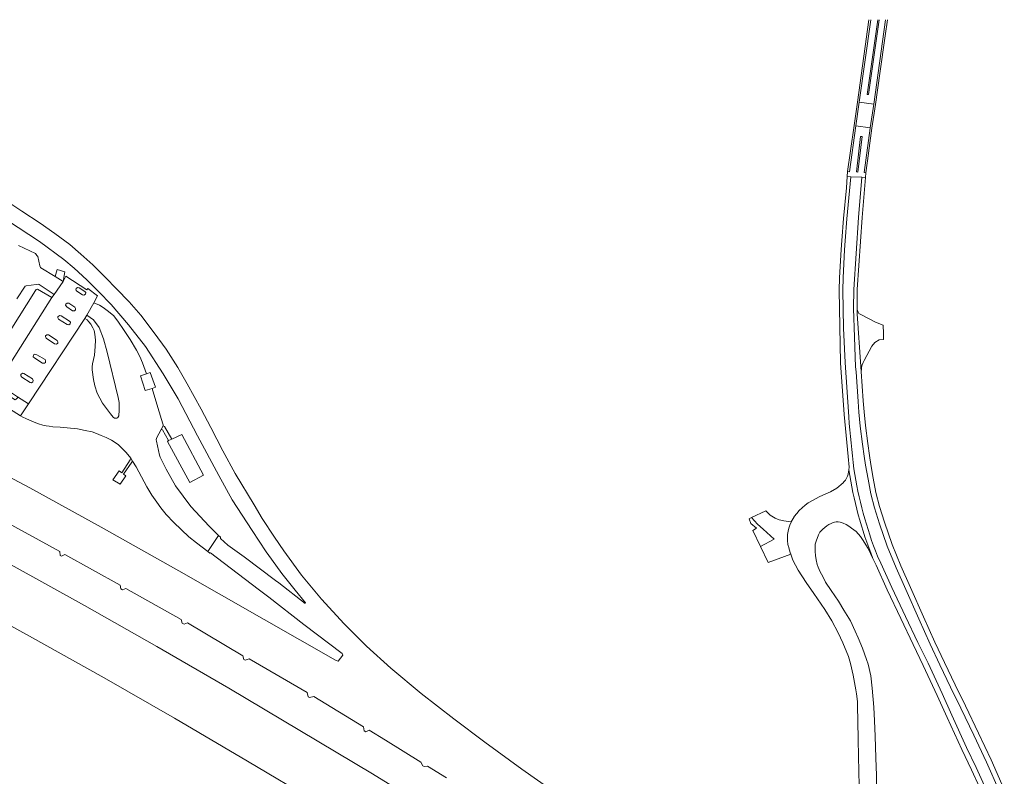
# Model space of a CAD drawing. Extents: x 152048 to 156914, y 461460 to 468786.
# Tile 272 of 272: x 154814 to 155098, y 468478 to 468696. Entities that reach past the tile are written whole.
import ezdxf

# ---------------------------------------------------------------- set-up
doc = ezdxf.new("R2010")
doc.units = 0
doc.header["$LTSCALE"] = 0.75
for name, color, linetype, lineweight in [('B-RO-VH-VERHARDING_ASFALT-GV', 251, 'CONTINUOUS', 18), ('B-RO-VH-VERHARDING_BETON-GV', 251, 'CONTINUOUS', 18), ('B-RO-VH-VERHARDING_BETONSTRAATSTEEN-GV', 251, 'CONTINUOUS', 18), ('B-RO-VH-VERHARDING_GESLOTEN-GV', 251, 'CONTINUOUS', 18), ('B-RO-VH-VERHARDING_HALFVERHARDING_GRIND-GV', 251, 'CONTINUOUS', 18), ('B-RO-VH-VERHARDING_OPEN-GV', 251, 'CONTINUOUS', 18)]:
    doc.layers.add(name, color=color, linetype=linetype, lineweight=lineweight)

msp = doc.modelspace()

# ---------------------------------------------------------------- linework, layer by layer
at = {"layer": 'B-RO-VH-VERHARDING_ASFALT-GV'}
for points in [[(155059.186, 468696.409), (155055.827, 468672.64), (155055.824, 468672.616), (155060.016, 468672.021), (155060.02, 468672.051), (155063.456, 468696.409)], [(155061.559, 468696.409), (155058.519, 468674.833), (155058.14, 468674.886), (155061.161, 468696.409)], [(155052.818, 468581.914), (155051.788, 468597.562), (155051.345, 468607.55), (155051.105, 468618.465), (155051.173, 468622.01), (155051.6, 468630.074), (155051.794, 468632.657), (155052.268, 468638.991), (155053.475, 468651.155), (155052.326, 468651.22), (155052.154, 468647.975), (155051.272, 468639.078), (155050.797, 468632.732), (155050.602, 468630.138), (155050.174, 468622.046), (155050.105, 468618.466), (155050.471, 468597.507), (155051.472, 468582.663), (155052.695, 468570.562), (155052.923, 468567.435), (155052.852, 468566.708)], [(155096.277, 468473.978), (155092.478, 468482.433), (155088.827, 468490.156), (155085.141, 468498.013), (155082.176, 468504.034), (155079.047, 468510.46), (155076.248, 468516.405), (155073.045, 468523.737), (155069.244, 468532.149), (155066.483, 468538.417), (155063.945, 468544.665), (155061.701, 468551.115), (155060.236, 468555.707), (155059.188, 468559.8), (155058.396, 468563.999), (155057.684, 468567.993), (155057.31, 468570.605), (155056.819, 468574.044), (155056.149, 468579.285), (155055.764, 468583.256), (155055.501, 468586.402), (155054.917, 468594.897), (155054.819, 468596.313), (155054.439, 468604.87), (155054.155, 468613.13), (155054.29, 468618.682), (155055.663, 468639.445), (155056.632, 468650.978), (155053.475, 468651.155), (155052.268, 468638.991), (155051.794, 468632.657), (155051.6, 468630.074), (155051.173, 468622.01), (155051.105, 468618.465), (155051.345, 468607.55), (155051.788, 468597.562), (155052.818, 468581.914)], [(155097.656, 468474.569), (155093.84, 468483.061), (155090.184, 468490.795), (155086.493, 468498.663), (155083.523, 468504.694), (155080.4, 468511.108), (155077.614, 468517.025), (155074.416, 468524.346), (155070.614, 468532.76), (155067.865, 468539.002), (155065.349, 468545.194), (155063.124, 468551.59), (155061.678, 468556.121), (155060.653, 468560.125), (155059.871, 468564.27), (155059.165, 468568.231), (155058.795, 468570.817), (155058.305, 468574.245), (155057.64, 468579.452), (155057.259, 468583.381), (155056.997, 468586.516), (155056.413, 468595), (155056.316, 468596.414), (155055.3, 468611.619), (155055.298, 468612.926), (155055.29, 468618.65), (155056.66, 468639.37), (155057.63, 468650.922), (155056.632, 468650.978), (155055.663, 468639.445), (155054.29, 468618.682), (155054.155, 468613.13), (155054.439, 468604.87), (155054.819, 468596.313), (155054.917, 468594.897), (155055.501, 468586.402), (155055.764, 468583.256), (155056.149, 468579.285), (155056.819, 468574.044), (155057.31, 468570.605), (155057.684, 468567.993), (155058.396, 468563.999), (155059.188, 468559.8), (155060.236, 468555.707), (155061.701, 468551.115), (155063.945, 468544.665), (155066.483, 468538.417), (155069.244, 468532.149), (155073.045, 468523.737), (155076.248, 468516.405), (155079.047, 468510.46), (155082.176, 468504.034), (155085.141, 468498.013), (155088.827, 468490.156), (155092.478, 468482.433), (155096.277, 468473.978)], [(155052.852, 468566.708), (155052.79, 468566.078), (155052.667, 468565.447), (155052.468, 468564.834), (155052.197, 468564.248), (155051.859, 468563.697), (155051.457, 468563.191), (155051.172, 468562.895), (155049.399, 468561.364), (155047.593, 468560.305), (155044.486, 468558.949), (155041.136, 468557.114), (155040.234, 468556.453), (155039.379, 468555.73), (155038.576, 468554.95), (155037.828, 468554.116), (155037.139, 468553.232), (155037.079, 468553.149), (155036.259, 468551.705), (155036.211, 468551.62), (155035.849, 468550.76), (155035.562, 468549.872), (155035.351, 468548.963), (155035.22, 468548.039), (155035.167, 468547.108), (155035.195, 468546.175), (155035.303, 468545.249), (155035.399, 468544.749), (155035.434, 468544.566), (155036.02, 468542.507), (155036.089, 468542.323)], [(155060.955, 468471.463), (155060.789, 468478.57), (155060.62, 468483.651), (155060.407, 468489.889), (155060.271, 468494.3), (155060.062, 468498.267), (155059.599, 468503.744), (155059.148, 468507.267), (155058.407, 468510.63), (155057.989, 468512.043), (155056.775, 468515.308), (155055.573, 468518.235), (155054.649, 468520.215), (155053.32, 468523.15), (155051.433, 468526.256), (155049.891, 468528.782), (155047.757, 468531.925), (155046.157, 468534.268), (155045.338, 468535.909), (155044.567, 468537.289), (155044.057, 468538.582), (155043.742, 468539.431), (155043.473, 468540.689), (155043.275, 468541.96), (155043.156, 468543.138), (155043.133, 468544.368), (155043.193, 468545.258), (155043.39, 468546.159), (155044.097, 468547.971), (155044.517, 468548.69), (155045.056, 468549.273), (155045.365, 468549.609), (155045.895, 468550.098), (155046.472, 468550.528), (155047.087, 468550.896), (155047.734, 468551.196), (155048.17, 468551.401), (155048.689, 468551.564), (155049.228, 468551.652), (155049.776, 468551.663), (155050.32, 468551.597), (155050.366, 468551.582), (155051.231, 468551.264), (155052.069, 468550.875), (155052.874, 468550.419), (155053.641, 468549.897), (155055, 468548.88), (155056.202, 468547.491), (155056.987, 468546.266), (155057.751, 468545.075), (155058.421, 468543.984), (155059.774, 468541.158)], [(155036.089, 468542.323), (155036.733, 468540.595), (155038.206, 468537.761), (155040.524, 468534.238), (155042.731, 468531.048), (155045.907, 468526.39), (155047.93, 468523.186), (155049.761, 468519.694), (155051.121, 468516.832), (155052.73, 468512.86), (155053.309, 468510.808), (155054.108, 468507.476), (155054.523, 468505.363), (155054.892, 468503.241), (155055.069, 468502.107), (155055.301, 468499.93), (155055.371, 468498.212), (155055.406, 468494.594), (155055.558, 468488.614), (155055.647, 468484.558), (155055.775, 468479.391), (155055.931, 468472.79)], [(155059.774, 468541.158), (155060.719, 468539.185), (155063.927, 468532.121), (155067.819, 468523.797), (155071.404, 468516.302), (155074.315, 468510.279), (155078.339, 468501.631), (155081.171, 468495.334), (155085.374, 468486.061), (155088.159, 468480.227), (155090.596, 468474.978)], [(155061.149, 468541.761), (155062.078, 468539.819), (155065.289, 468532.749), (155069.175, 468524.438), (155072.756, 468516.952), (155075.67, 468510.922), (155079.703, 468502.255), (155082.538, 468495.951), (155086.734, 468486.694), (155089.516, 468480.866), (155091.959, 468475.604)], [(155082.538, 468495.951), (155079.703, 468502.255), (155075.67, 468510.922), (155072.756, 468516.952), (155069.175, 468524.438), (155065.289, 468532.749), (155062.078, 468539.819), (155061.149, 468541.761)], [(155091.959, 468475.604), (155089.516, 468480.866), (155086.734, 468486.694), (155082.538, 468495.951)]]:
    msp.add_lwpolyline(points, dxfattribs=at)
for points in [[(155060.016, 468672.021), (155055.824, 468672.616), (155054.864, 468665.845), (155059.03, 468665.254)], [(155059.014, 468665.142), (155059.03, 468665.254), (155054.864, 468665.845), (155053.064, 468652.577), (155052.513, 468652.663), (155052.326, 468651.22), (155053.475, 468651.155), (155056.632, 468650.978), (155057.63, 468650.922), (155057.78, 468652.288), (155057.235, 468652.385)], [(155055.417, 468652.481), (155055.033, 468652.527), (155056.221, 468662.787), (155056.657, 468662.734)], [(155055.298, 468612.926), (155055.3, 468611.619), (155056.316, 468596.414), (155056.413, 468595), (155056.46, 468595.722), (155056.527, 468596.277), (155056.699, 468596.95), (155056.963, 468597.624), (155057.271, 468598.173), (155059.477, 468602.28), (155060.322, 468603.402), (155061.603, 468604.168), (155062.805, 468604.2), (155062.858, 468605.956), (155062.709, 468608.341), (155060.546, 468609.224), (155056.293, 468611.428), (155055.765, 468611.772), (155055.514, 468612.128), (155055.351, 468612.554)]]:
    msp.add_lwpolyline(points, close=True, dxfattribs=at)
for points in [[(155052.818, 468581.914, 0.0051338), (155054.335, 468566.931)], [(155054.335, 468566.931, -0.0051338), (155052.818, 468581.914)], [(155059.774, 468541.158, -0.0577703), (155052.852, 468566.708)], [(155052.852, 468566.708, 0.0577703), (155059.774, 468541.158)], [(155054.335, 468566.931, 0.0576769), (155061.149, 468541.761)], [(155061.149, 468541.761, -0.0576769), (155054.335, 468566.931)]]:
    msp.add_lwpolyline(points, format="xyb", dxfattribs=at)
at = {"layer": 'B-RO-VH-VERHARDING_BETON-GV'}
for points in [[(155058.646, 468696.409), (155055.31, 468672.679), (155054.345, 468665.88), (155053.334, 468658.589), (155052.513, 468652.663), (155053.064, 468652.577), (155054.864, 468665.845), (155055.824, 468672.616), (155055.827, 468672.64), (155059.186, 468696.409)], [(155063.456, 468696.409), (155060.02, 468672.051), (155060.016, 468672.021), (155059.03, 468665.254), (155059.014, 468665.142), (155057.235, 468652.385), (155057.78, 468652.288), (155058.531, 468657.835), (155058.541, 468657.907), (155059.517, 468665.108), (155060.536, 468672.007), (155061.799, 468680.879), (155063.351, 468691.779), (155063.967, 468696.409)], [(155061.161, 468696.409), (155058.14, 468674.886), (155058.519, 468674.833), (155061.559, 468696.409)]]:
    msp.add_lwpolyline(points, dxfattribs=at)
msp.add_lwpolyline([(155056.657, 468662.734), (155056.221, 468662.787), (155055.033, 468652.527), (155055.417, 468652.481)], close=True, dxfattribs=at)
at = {"layer": 'B-RO-VH-VERHARDING_BETONSTRAATSTEEN-GV'}
msp.add_lwpolyline([(155036.089, 468542.323), (155036.02, 468542.507), (155035.434, 468544.566), (155035.399, 468544.749), (155035.303, 468545.249), (155035.195, 468546.175), (155035.167, 468547.108), (155035.22, 468548.039), (155035.351, 468548.963), (155035.562, 468549.872), (155035.849, 468550.76), (155036.211, 468551.62), (155036.259, 468551.705), (155034.106, 468551.984), (155032.75, 468552.308), (155031.579, 468552.744), (155030.134, 468553.648), (155028.895, 468554.847), (155024.834, 468552.924), (155026.499, 468551.058), (155028.118, 468549.567), (155031.322, 468546.663), (155027.433, 468544.601), (155029.644, 468539.993)], close=True, dxfattribs=at)
at = {"layer": 'B-RO-VH-VERHARDING_GESLOTEN-GV'}
for points in [[(154971.215, 468471.539), (154958.643, 468480.41), (154947.939, 468488.164), (154939.027, 468494.876), (154929.634, 468502.176), (154920.893, 468509.511), (154913.841, 468515.857), (154907.406, 468522.247), (154900.925, 468529.395), (154895.153, 468536.354), (154890.042, 468543.342), (154887.298, 468547.238), (154883.811, 468552.614), (154881.46, 468556.558), (154876.048, 468565.644), (154872.497, 468572.167), (154869.005, 468578.909), (154866.21, 468584.151), (154862.21, 468591.429), (154859.448, 468596.142), (154856.154, 468601.455), (154852.698, 468606.193), (154848.8, 468611.262), (154845.428, 468615.068), (154841.771, 468618.874), (154838.658, 468622.131), (154834.967, 468625.709), (154831.514, 468628.852), (154828.363, 468631.584), (154824.056, 468634.741), (154819.763, 468637.724), (154814.496, 468641.218), (154809.616, 468644.454)], [(154810.418, 468638.544), (154819.656, 468632.483), (154826.598, 468627.301), (154829.57, 468624.764), (154833.21, 468621.458), (154836.755, 468618.012), (154840.238, 468614.368), (154845.292, 468608.498), (154850.204, 468602.202), (154855.29, 468594.316), (154859.572, 468587.173), (154865.137, 468576.516), (154871.277, 468565.039), (154875.183, 468558.046), (154880.856, 468549.157), (154884.921, 468543.02), (154886.468, 468540.945), (154889.462, 468536.803), (154893.3, 468532.004), (154896.258, 468528.301), (154896.14, 468528.182), (154888.558, 468534.085), (154887.619, 468534.746), (154878.567, 468541.604), (154873.846, 468544.945), (154871.797, 468546.869), (154871.803, 468547.291), (154871.217, 468547.788), (154868.148, 468543.097), (154868.743, 468542.615), (154868.874, 468542.759), (154882.635, 468532.315), (154885.738, 468529.952), (154895.817, 468522.112), (154906.846, 468513.703), (154906.986, 468513.298), (154905.696, 468511.559), (154904.966, 468511.776), (154884.373, 468523.519), (154859.818, 468537.516), (154837.367, 468550.163), (154816.793, 468561.453), (154815.583, 468562.118), (154815.23, 468562.311), (154791.453, 468574.958)], [(154809.498, 468551.879), (154825.45, 468543.115), (154825.53, 468542.004), (154825.993, 468541.757), (154826.961, 468542.283), (154842.845, 468533.427), (154843.029, 468532.404), (154843.553, 468532.11), (154844.537, 468532.491), (154860.466, 468523.502), (154860.687, 468522.433), (154861.32, 468522.159), (154862.27, 468522.539), (154878.209, 468513.046), (154878.524, 468512.003), (154878.852, 468511.845), (154880.057, 468512.163), (154896.764, 468502.499), (154897.077, 468501.284), (154897.464, 468501.074), (154898.699, 468501.346), (154913.03, 468492.633), (154913.137, 468491.455), (154913.661, 468491.171), (154914.638, 468491.608), (154919.369, 468488.761), (154929.551, 468482.456), (154930.066, 468481.394), (154930.471, 468481.174), (154931.472, 468481.244), (154936.936, 468477.928)], [(154796.689, 468529.796), (154816.763, 468518.777), (154838.26, 468506.735), (154858.546, 468495.068), (154879.543, 468482.755), (154899.594, 468470.803), (154920.43, 468458.045), (154940.432, 468445.505), (154958.173, 468434.192), (154964.647, 468448.267), (154956.183, 468453.709), (154935.829, 468466.559), (154915.616, 468479.01), (154894.672, 468491.543), (154874.152, 468503.704), (154853.385, 468515.708), (154832.598, 468527.576), (154811.409, 468539.321)]]:
    msp.add_lwpolyline(points, dxfattribs=at)
for points in [[(154826.402, 468620.994), (154823.858, 468617.253), (154823.219, 468616.309), (154807.296, 468591.354), (154811.172, 468588.994), (154811.261, 468589.033), (154813.256, 468587.726), (154813.254, 468587.678), (154816.492, 468585.702), (154832.683, 468610.257), (154833.23, 468611.221), (154835.298, 468614.785), (154836.376, 468616.79), (154833.56, 468618.927), (154833.282, 468618.534), (154827.203, 468622.515)], [(154830.551, 468619.255), (154831.03, 468619.172), (154832.669, 468618.089), (154832.961, 468617.742), (154832.904, 468617.334), (154832.422, 468616.998), (154832.041, 468617.127), (154830.418, 468618.179), (154830.108, 468618.586), (154830.141, 468618.899)], [(154827.559, 468614.751), (154828.107, 468614.671), (154829.752, 468613.596), (154830.031, 468613.218), (154829.944, 468612.805), (154829.677, 468612.514), (154829.169, 468612.505), (154827.504, 468613.624), (154827.138, 468614.116), (154827.221, 468614.404)], [(154825.369, 468611.196), (154825.872, 468611.096), (154828.271, 468609.527), (154828.525, 468609.192), (154828.485, 468608.721), (154828.025, 468608.449), (154827.595, 468608.52), (154825.122, 468610.107), (154824.892, 468610.527), (154824.94, 468610.799)], [(154821.76, 468605.627), (154822.255, 468605.556), (154824.719, 468603.981), (154824.896, 468603.536), (154824.856, 468603.156), (154824.485, 468602.897), (154823.987, 468603.008), (154821.542, 468604.614), (154821.32, 468605.064), (154821.34, 468605.307)], [(154821.22, 468598.498), (154821.392, 468598.105), (154821.321, 468597.576), (154821.041, 468597.389), (154820.482, 468597.426), (154818.231, 468598.831), (154817.752, 468599.261), (154817.857, 468599.788), (154818.292, 468600.054), (154818.896, 468599.796)], [(154850.432, 468594.342), (154848.714, 468593.764), (154850.079, 468589.536), (154852.05, 468590.073), (154853.001, 468590.458), (154851.495, 468594.741)], [(154814.672, 468594.487), (154815.088, 468594.453), (154817.579, 468592.875), (154817.822, 468592.456), (154817.689, 468591.998), (154817.278, 468591.777), (154816.882, 468591.836), (154814.572, 468593.353), (154814.209, 468593.77), (154814.228, 468594.154)], [(154857.725, 468575.531), (154856.831, 468575.12), (154856.498, 468574.805), (154862.937, 468563.002), (154866.9, 468565.134), (154860.615, 468576.819)]]:
    msp.add_lwpolyline(points, close=True, dxfattribs=at)
at = {"layer": 'B-RO-VH-VERHARDING_HALFVERHARDING_GRIND-GV'}
msp.add_lwpolyline([(155024.089, 468552.572), (155024.578, 468551.228), (155026.238, 468549.851), (155025.154, 468549.206), (155025.211, 468549.23), (155027.433, 468544.601), (155031.322, 468546.663), (155028.118, 468549.567), (155026.499, 468551.058), (155024.834, 468552.924)], close=True, dxfattribs=at)
at = {"layer": 'B-RO-VH-VERHARDING_OPEN-GV'}
for points in [[(154813.072, 468615.912), (154815.534, 468619.611), (154815.777, 468619.747), (154818.654, 468620.076), (154819.245, 468620.164), (154819.567, 468620.066), (154823.858, 468617.253), (154826.402, 468620.994), (154824.153, 468622.437), (154820.009, 468624.858), (154819.861, 468624.996), (154819.715, 468625.482), (154819.12, 468628.167), (154818.875, 468628.443), (154818.432, 468628.994), (154813.593, 468631.313)], [(154806.348, 468599.269), (154818.483, 468618.346), (154818.632, 468618.689), (154819.074, 468618.744), (154823.219, 468616.309), (154823.858, 468617.253), (154819.567, 468620.066), (154819.245, 468620.164), (154818.654, 468620.076), (154815.777, 468619.747), (154815.534, 468619.611), (154813.072, 468615.912)], [(154807.296, 468591.354), (154823.219, 468616.309), (154819.074, 468618.744), (154818.632, 468618.689), (154818.483, 468618.346), (154806.348, 468599.269)]]:
    msp.add_lwpolyline(points, dxfattribs=at)
for points in [[(154824.153, 468622.437), (154826.402, 468620.994), (154826.899, 468623.73), (154824.732, 468624.458)], [(154830.551, 468619.255), (154830.141, 468618.899), (154830.108, 468618.586), (154830.418, 468618.179), (154832.041, 468617.127), (154832.422, 468616.998), (154832.904, 468617.334), (154832.961, 468617.742), (154832.669, 468618.089), (154831.03, 468619.172)], [(154871.217, 468547.788), (154868.535, 468550.41), (154863.26, 468556.144), (154858.82, 468562.036), (154856.105, 468566.899), (154854.383, 468570.359), (154854.176, 468570.905), (154853.301, 468574.97), (154853.248, 468575.339), (154853.359, 468575.782), (154854.702, 468578.309), (154855.228, 468579.36), (154855.296, 468579.613), (154855.15, 468579.925), (154853.761, 468584.595), (154852.05, 468590.073), (154850.079, 468589.536), (154848.714, 468593.764), (154850.432, 468594.342), (154849.286, 468597.521), (154848.523, 468599.302), (154847.562, 468601.169), (154845.746, 468604.221), (154843.833, 468607.098), (154842.351, 468609.266), (154841.007, 468611.026), (154839.497, 468612.311), (154837.958, 468613.448), (154836.906, 468614.138), (154835.298, 468614.785), (154833.23, 468611.221), (154835.172, 468609.86), (154836.793, 468607.71), (154838.105, 468604.435), (154839.08, 468600.607), (154842.271, 468587.495), (154842.58, 468586.035), (154842.61, 468583.832), (154842.478, 468582.196), (154842.158, 468581.756), (154841.856, 468581.559), (154841.569, 468581.527), (154841.23, 468581.609), (154840.84, 468581.837), (154840.095, 468582.786), (154837.769, 468585.85), (154836.261, 468588.758), (154835.591, 468590.867), (154835.193, 468592.698), (154834.771, 468595.499), (154834.777, 468596.389), (154834.868, 468597.24), (154835.139, 468598.495), (154835.448, 468599.751), (154835.69, 468602.245), (154835.723, 468604.085), (154835.528, 468605.817), (154835.354, 468606.803), (154834.957, 468607.615), (154834.402, 468608.669), (154833.824, 468609.366), (154833.317, 468609.863), (154832.683, 468610.257), (154816.492, 468585.702), (154814.186, 468582.205), (154814.767, 468581.855), (154815.703, 468581.44), (154816.739, 468580.945), (154818.073, 468580.428), (154819.311, 468579.977), (154820.618, 468579.552), (154821.574, 468579.341), (154822.373, 468579.253), (154823.437, 468579.113), (154825.598, 468578.952), (154830.553, 468578.482), (154832.792, 468578.048), (154834.777, 468577.612), (154836.024, 468577.188), (154837.398, 468576.548), (154838.793, 468576.027), (154840.33, 468575.237), (154842.245, 468573.95), (154843.293, 468572.984), (154844.574, 468571.714), (154845.973, 468570.003), (154846.447, 468569.217), (154847.432, 468567.522), (154848.977, 468564.65), (154850.571, 468561.735), (154852.021, 468559.401), (154853.422, 468557.345), (154854.581, 468555.714), (154856.149, 468553.82), (154858.305, 468551.466), (154862.656, 468547.381), (154864.832, 468545.59), (154868.148, 468543.097)], [(154827.559, 468614.751), (154827.221, 468614.404), (154827.138, 468614.116), (154827.504, 468613.624), (154829.169, 468612.505), (154829.677, 468612.514), (154829.944, 468612.805), (154830.031, 468613.218), (154829.752, 468613.596), (154828.107, 468614.671)], [(154825.369, 468611.196), (154824.94, 468610.799), (154824.892, 468610.527), (154825.122, 468610.107), (154827.595, 468608.52), (154828.025, 468608.449), (154828.485, 468608.721), (154828.525, 468609.192), (154828.271, 468609.527), (154825.872, 468611.096)], [(154833.23, 468611.221), (154832.683, 468610.257), (154833.317, 468609.863), (154833.824, 468609.366), (154834.402, 468608.669), (154834.957, 468607.615), (154835.354, 468606.803), (154835.528, 468605.817), (154835.723, 468604.085), (154835.69, 468602.245), (154835.448, 468599.751), (154835.139, 468598.495), (154834.868, 468597.24), (154834.777, 468596.389), (154834.771, 468595.499), (154835.193, 468592.698), (154835.591, 468590.867), (154836.261, 468588.758), (154837.769, 468585.85), (154840.095, 468582.786), (154840.84, 468581.837), (154841.23, 468581.609), (154841.569, 468581.527), (154841.856, 468581.559), (154842.158, 468581.756), (154842.478, 468582.196), (154842.61, 468583.832), (154842.58, 468586.035), (154842.271, 468587.495), (154839.08, 468600.607), (154838.105, 468604.435), (154836.793, 468607.71), (154835.172, 468609.86)], [(154821.76, 468605.627), (154821.34, 468605.307), (154821.32, 468605.064), (154821.542, 468604.614), (154823.987, 468603.008), (154824.485, 468602.897), (154824.856, 468603.156), (154824.896, 468603.536), (154824.719, 468603.981), (154822.255, 468605.556)], [(154821.22, 468598.498), (154818.896, 468599.796), (154818.292, 468600.054), (154817.857, 468599.788), (154817.752, 468599.261), (154818.231, 468598.831), (154820.482, 468597.426), (154821.041, 468597.389), (154821.321, 468597.576), (154821.392, 468598.105)], [(154814.672, 468594.487), (154814.228, 468594.154), (154814.209, 468593.77), (154814.572, 468593.353), (154816.882, 468591.836), (154817.278, 468591.777), (154817.689, 468591.998), (154817.822, 468592.456), (154817.579, 468592.875), (154815.088, 468594.453)], [(154807.296, 468591.354), (154805.089, 468587.894), (154814.186, 468582.205), (154816.492, 468585.702), (154813.254, 468587.678), (154813.244, 468587.462), (154812.912, 468586.994), (154812.617, 468586.818), (154810.678, 468588.118), (154810.628, 468588.392), (154810.986, 468588.912), (154811.172, 468588.994)], [(154856.831, 468575.12), (154857.725, 468575.531), (154855.597, 468579.183), (154855.228, 468579.36), (154854.702, 468578.309), (154855.024, 468578.211)], [(154845.973, 468570.003), (154845.792, 468569.507), (154843.342, 468565.826), (154842.555, 468566.373), (154840.779, 468563.835), (154842.861, 468562.497), (154844.542, 468564.945), (154843.82, 468565.431), (154846.245, 468568.917), (154846.447, 468569.217)]]:
    msp.add_lwpolyline(points, close=True, dxfattribs=at)

doc.saveas('drawing.dxf')
